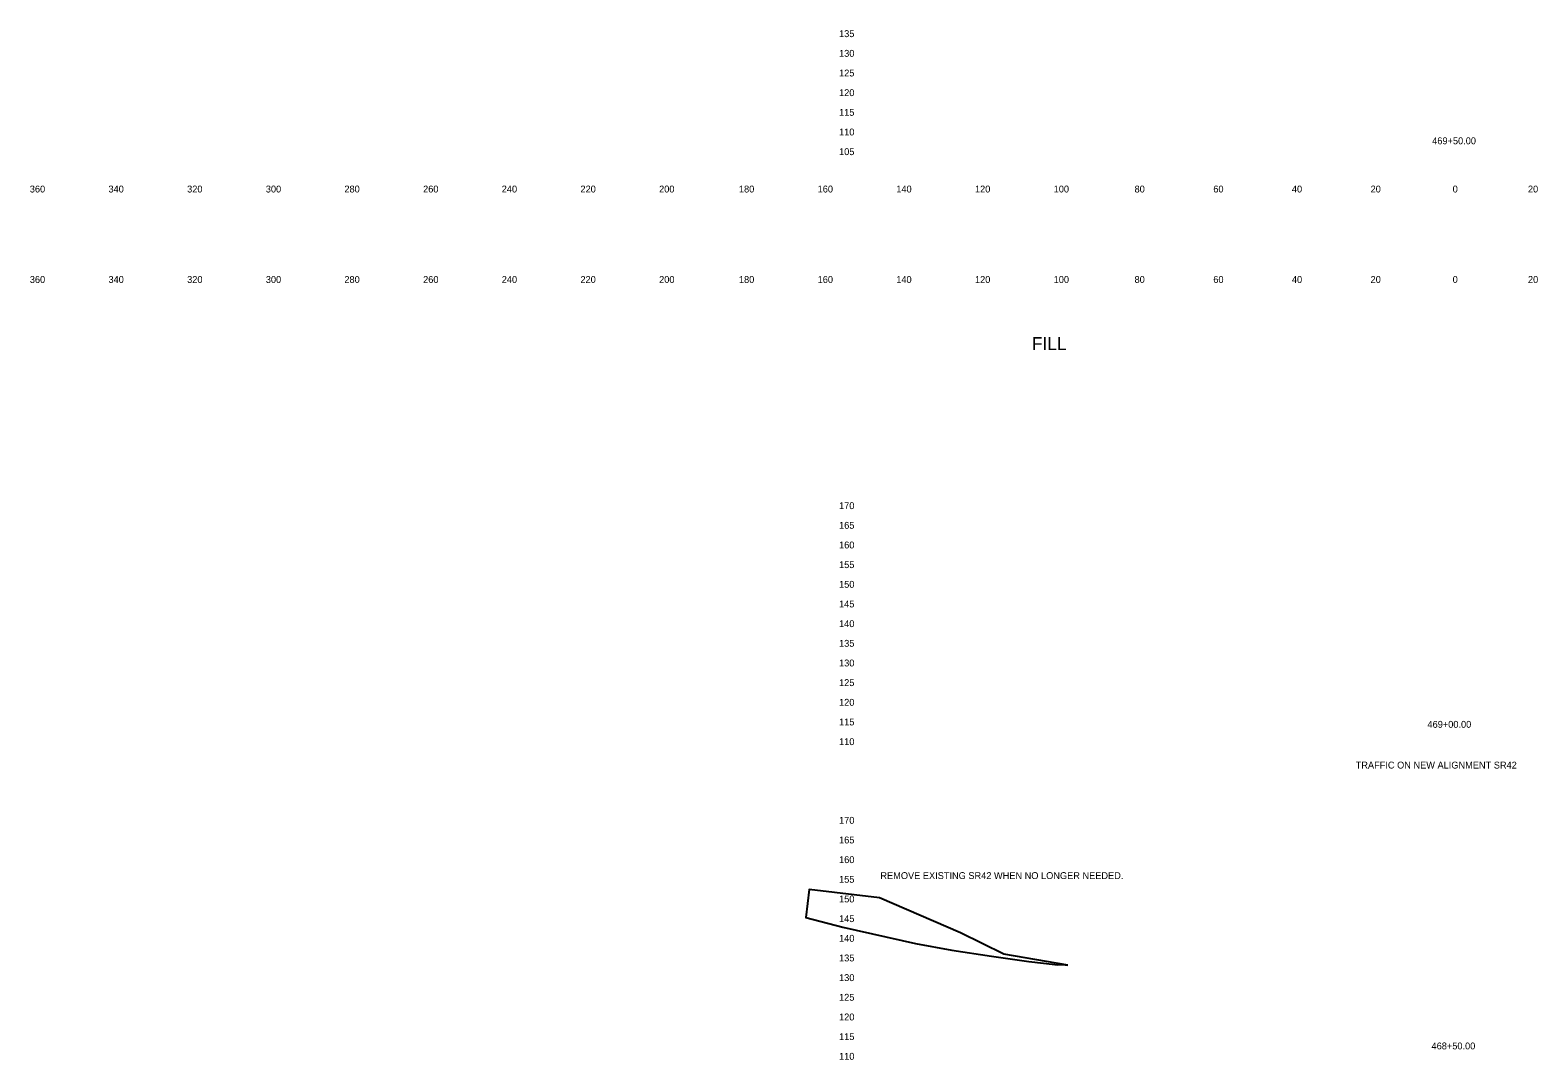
# Model space of a CAD drawing. Extents: x 21281 to 22024, y 6472 to 15208.
# Drawn here: x 21280.5 to 21663.8, y 9474.8 to 9736.6 of the extents above; entities that cross this region are included whole.
import ezdxf

# ---------------------------------------------------------------- set-up
doc = ezdxf.new("R2010")
doc.units = 0
for name, color, linetype in [('XS_SHEET_LABELS_ELEVATION', 7, 'Continuous'), ('XS_SHEET_LABELS_OFFSET', 7, 'Continuous'), ('XS_SHEET_LABELS_STATION', 7, 'Continuous'), ('XS_X_EXCESS', 7, 'Continuous')]:
    doc.layers.add(name, color=color, linetype=linetype)

msp = doc.modelspace()

# ---------------------------------------------------------------- linework, layer by layer
at = {"layer": 'XS_X_EXCESS'}
msp.add_lwpolyline([(21544.28, 9498.87), (21527.99, 9501.72), (21517.03, 9507.09), (21496.44, 9516.02), (21478.53, 9518.1), (21477.71, 9511), (21487.09, 9508.54), (21505.57, 9504.38), (21514.8, 9502.71), (21524.87, 9501.14), (21534.42, 9499.85), (21538.12, 9499.4), (21541.73, 9498.99), (21542.93, 9499.09)], close=True, dxfattribs=at)

# ---------------------------------------------------------------- texts
at = {"layer": 'XS_SHEET_LABELS_ELEVATION'}
for s, p in [('  135  ', (21484.84, 9734.84)), ('  130  ', (21484.84, 9729.84)), ('  125  ', (21484.84, 9724.84)), ('  120  ', (21484.84, 9719.84)), ('  115  ', (21484.84, 9714.84)), ('  110  ', (21484.84, 9709.84)), ('  105  ', (21484.84, 9704.84)), ('  170  ', (21484.84, 9614.84)), ('  165  ', (21484.84, 9609.84)), ('  160  ', (21484.84, 9604.84)), ('  155  ', (21484.84, 9599.84)), ('  150  ', (21484.84, 9594.84)), ('  145  ', (21484.84, 9589.84)), ('  140  ', (21484.84, 9584.84)), ('  135  ', (21484.84, 9579.84)), ('  130  ', (21484.84, 9574.84)), ('  125  ', (21484.84, 9569.84)), ('  120  ', (21484.84, 9564.84)), ('  115  ', (21484.84, 9559.84)), ('  110  ', (21484.84, 9554.84)), ('  170  ', (21484.84, 9534.84)), ('  165  ', (21484.84, 9529.84)), ('  160  ', (21484.84, 9524.84)), ('  155  ', (21484.84, 9519.84)), ('  150  ', (21484.84, 9514.84)), ('  145  ', (21484.84, 9509.84)), ('  140  ', (21484.84, 9504.84)), ('  135  ', (21484.84, 9499.84)), ('  130  ', (21484.84, 9494.84)), ('  125  ', (21484.84, 9489.84)), ('  120  ', (21484.84, 9484.84)), ('  115  ', (21484.84, 9479.84)), ('  110  ', (21484.84, 9474.84))]:
    msp.add_text(s, height=1.75, dxfattribs=at).set_placement(p)
at = {"layer": 'XS_SHEET_LABELS_OFFSET'}
for s, height, p in [('  360  ', 1.75, (21279.14, 9695.34)), ('  340  ', 1.75, (21299.13, 9695.34)), ('  320  ', 1.75, (21319.13, 9695.34)), ('  300  ', 1.75, (21339.13, 9695.34)), ('  280  ', 1.75, (21359.1, 9695.34)), ('  260  ', 1.75, (21379.11, 9695.34)), ('  240  ', 1.75, (21399.1, 9695.34)), ('  220  ', 1.75, (21419.1, 9695.34)), ('  200  ', 1.75, (21439.1, 9695.34)), ('  180  ', 1.75, (21459.39, 9695.34)), ('  160  ', 1.75, (21479.4, 9695.34)), ('  140  ', 1.75, (21499.39, 9695.34)), ('  120  ', 1.75, (21519.39, 9695.34)), ('  100  ', 1.75, (21539.39, 9695.34)), ('  80  ', 1.75, (21559.95, 9695.34)), ('  60  ', 1.75, (21579.97, 9695.34)), ('  40  ', 1.75, (21599.95, 9695.34)), ('  20  ', 1.75, (21619.95, 9695.34)), ('  0  ', 1.75, (21640.81, 9695.34)), ('  0  ', 1.75, (21640.81, 9695.34)), ('  20  ', 1.75, (21659.95, 9695.34)), ('  360  ', 1.75, (21279.14, 9672.34)), ('  340  ', 1.75, (21299.13, 9672.34)), ('  320  ', 1.75, (21319.13, 9672.34)), ('  300  ', 1.75, (21339.13, 9672.34)), ('  280  ', 1.75, (21359.1, 9672.34)), ('  260  ', 1.75, (21379.11, 9672.34)), ('  240  ', 1.75, (21399.1, 9672.34)), ('  220  ', 1.75, (21419.1, 9672.34)), ('  200  ', 1.75, (21439.1, 9672.34)), ('  180  ', 1.75, (21459.39, 9672.34)), ('  160  ', 1.75, (21479.4, 9672.34)), ('  140  ', 1.75, (21499.39, 9672.34)), ('  120  ', 1.75, (21519.39, 9672.34)), ('  100  ', 1.75, (21539.39, 9672.34)), ('  80  ', 1.75, (21559.95, 9672.34)), ('  60  ', 1.75, (21579.97, 9672.34)), ('  40  ', 1.75, (21599.95, 9672.34)), ('  20  ', 1.75, (21619.95, 9672.34)), ('  0  ', 1.75, (21640.81, 9672.34)), ('  0  ', 1.75, (21640.81, 9672.34)), ('  20  ', 1.75, (21659.95, 9672.34)), ('FILL', 3.273, (21535.18, 9655.29))]:
    msp.add_text(s, height=height, dxfattribs=at).set_placement(p)
at = {"layer": 'XS_SHEET_LABELS_STATION'}
for s, p in [('  469+50.00  ', (21635.61, 9707.6)), ('  469+00.00  ', (21634.41, 9559.24)), ('TRAFFIC ON NEW ALIGNMENT SR42', (21617.46, 9548.88)), ('REMOVE EXISTING SR42 WHEN NO LONGER NEEDED.', (21496.65, 9520.78)), ('  468+50.00  ', (21635.44, 9477.47))]:
    msp.add_text(s, height=1.75, dxfattribs=at).set_placement(p)

doc.saveas('drawing.dxf')
